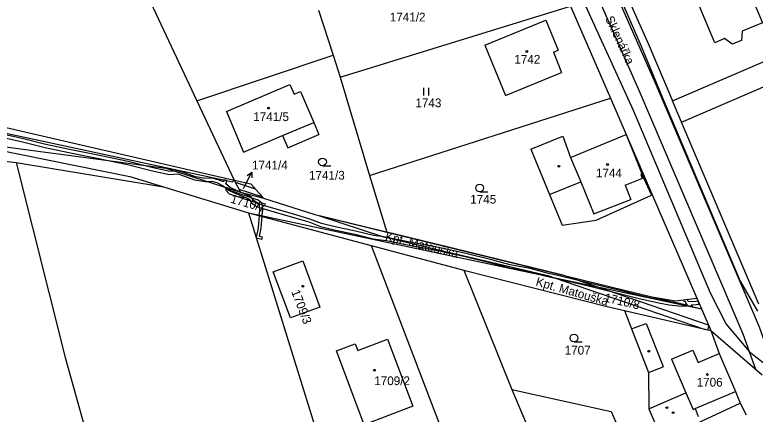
# Model space of a CAD drawing. Extents: x -785744 to -782822, y -1067550 to -1063910.
# Drawn here: x -784397.4 to -784253.3, y -1064718 to -1064640.3 of the extents above; entities that cross this region are included whole.
import ezdxf

# ---------------------------------------------------------------- set-up
doc = ezdxf.new("R2010")
doc.units = 0
for name, color, linetype in [('Hranice parcel', 7, 'Continuous'), ('Parcelní čísla', 7, 'Continuous'), ('Pop_ČP_popisy', 7, 'Continuous'), ('Vnitřní kresba', 7, 'Continuous'), ('Věcná břemena k části', 7, 'Continuous'), ('Značky budov', 7, 'Continuous'), ('Značky kultur', 7, 'Continuous')]:
    doc.layers.add(name, color=color, linetype=linetype)

msp = doc.modelspace()

# ---------------------------------------------------------------- linework, layer by layer
at = {"layer": 'Hranice parcel'}
for p, q in [((-784267.64, -1064661.2), (-784235.5, -1064647.34)), ((-784267.64, -1064661.2), (-784269.4, -1064657.06)), ((-784252.58, -1064696.6), (-784267.64, -1064661.2)), ((-784347.11, -1064690.31), (-784341.38, -1064688.19)), ((-784341.38, -1064688.19), (-784338.06, -1064697.2)), ((-784343.78, -1064699.3), (-784347.11, -1064690.31)), ((-784338.06, -1064697.2), (-784343.78, -1064699.3)), ((-784330.66, -1064705.62), (-784324.89, -1064703.44)), ((-784324.89, -1064703.44), (-784319.93, -1064716.49)), ((-784334.83, -1064705.74), (-784331.15, -1064704.34)), ((-784331.15, -1064704.34), (-784330.66, -1064705.62)), ((-784329.4, -1064720.1), (-784334.83, -1064705.74)), ((-784319.93, -1064716.49), (-784329.4, -1064720.1))]:
    msp.add_line(p, q, dxfattribs=at)
for points in [[(-784265.48, -1064631.18), (-784257.75, -1064627.91), (-784251.87, -1064641.86), (-784255.81, -1064643.51), (-784255.99, -1064645.3), (-784257.76, -1064646.04), (-784259.25, -1064644.94), (-784261.15, -1064645.75), (-784265.47, -1064635.5), (-784263.9, -1064634.84), (-784265.48, -1064631.18)], [(-784269.4, -1064657.06), (-784207.33, -1064630.29)], [(-784279.06, -1064634.81), (-784274.16, -1064645.86)], [(-784371.46, -1064636.82), (-784361.99, -1064657.04)], [(-784334.1, -1064652.46), (-784289.23, -1064638.63)], [(-784289.23, -1064638.63), (-784281.5, -1064656.53)], [(-784338.29, -1064639.4), (-784335.46, -1064648.17)], [(-784305.92, -1064646.18), (-784294.03, -1064641.37)], [(-784294.03, -1064641.37), (-784291.69, -1064647.19)], [(-784305.92, -1064646.18), (-784301.93, -1064656.04)], [(-784274.16, -1064645.86), (-784269.4, -1064657.06)], [(-784292.59, -1064647.56), (-784291.69, -1064647.19)], [(-784292.59, -1064647.56), (-784291, -1064651.55)], [(-784361.99, -1064657.04), (-784335.46, -1064648.17)], [(-784335.46, -1064648.17), (-784334.1, -1064652.46)], [(-784301.93, -1064656.04), (-784291, -1064651.55)], [(-784439.95, -1064652.86), (-784354.76, -1064672.48)], [(-784334.1, -1064652.46), (-784328.37, -1064671.59)], [(-784356.25, -1064659.11), (-784343.89, -1064653.89)], [(-784343.89, -1064653.89), (-784343.02, -1064655.73)], [(-784437.26, -1064655.17), (-784355.04, -1064672.8)], [(-784343.02, -1064655.73), (-784341.81, -1064655.22)], [(-784341.81, -1064655.22), (-784339.25, -1064661.25)], [(-784328.37, -1064671.59), (-784281.5, -1064656.53)], [(-784281.5, -1064656.53), (-784278.42, -1064663.59)], [(-784361.99, -1064657.04), (-784354.76, -1064672.48)], [(-784356.25, -1064659.11), (-784352.9, -1064667.04)], [(-784339.25, -1064661.25), (-784338.25, -1064663.63)], [(-784344.3, -1064666.18), (-784338.25, -1064663.63)], [(-784289.26, -1064668.08), (-784278.42, -1064663.59)], [(-784278.42, -1064663.59), (-784264.68, -1064695.44)], [(-784278.42, -1064663.59), (-784275.02, -1064672.03)], [(-784411.97, -1064664.33), (-784375.03, -1064671.76)], [(-784411.97, -1064664.33), (-784368.04, -1064670.15)], [(-784352.9, -1064667.04), (-784345.3, -1064663.82)], [(-784345.3, -1064663.82), (-784344.3, -1064666.18)], [(-784297, -1064666.48), (-784290.78, -1064663.94)], [(-784290.78, -1064663.94), (-784289.26, -1064668.08)], [(-784419.74, -1064666.43), (-784397.17, -1064669.07)], [(-784297, -1064666.48), (-784293.37, -1064675.28)], [(-784397.17, -1064669.07), (-784368.46, -1064673.77)], [(-784397.17, -1064669.07), (-784387.6, -1064706.99)], [(-784368.04, -1064670.15), (-784353.47, -1064674.84)], [(-784375.03, -1064671.76), (-784368.46, -1064673.77)], [(-784328.37, -1064671.59), (-784325.03, -1064682.62)], [(-784275.02, -1064672.03), (-784273.5, -1064675.44)], [(-784368.46, -1064673.77), (-784351.97, -1064678.82)], [(-784355.04, -1064672.8), (-784354.76, -1064672.48)], [(-784354.76, -1064672.48), (-784351.51, -1064673.21)], [(-784354.76, -1064672.48), (-784353.47, -1064674.84)], [(-784351.51, -1064673.21), (-784349.02, -1064675.98)], [(-784353.47, -1064674.84), (-784349.02, -1064675.98)], [(-784293.37, -1064675.28), (-784290.89, -1064681.27)], [(-784349.02, -1064675.98), (-784339.03, -1064679.2)], [(-784284.24, -1064680.26), (-784273.5, -1064675.44)], [(-784351.97, -1064678.82), (-784328.06, -1064685.19)], [(-784351.97, -1064678.82), (-784338.48, -1064722.05)], [(-784351.97, -1064678.82), (-784263.78, -1064697.55)], [(-784339.03, -1064679.2), (-784325.03, -1064682.62)], [(-784290.89, -1064681.27), (-784284.24, -1064680.26)], [(-784325.03, -1064682.62), (-784273.43, -1064695.2)], [(-784328.06, -1064685.19), (-784301.14, -1064755.68)], [(-784328.06, -1064685.19), (-784310, -1064690.02)], [(-784310, -1064690.02), (-784282.38, -1064697.02)], [(-784310, -1064690.02), (-784300.66, -1064713.27)], [(-784273.43, -1064695.2), (-784263.78, -1064697.55)], [(-784264.68, -1064695.44), (-784263.78, -1064697.55)], [(-784282.38, -1064697.02), (-784278.77, -1064697.86)], [(-784278.77, -1064697.86), (-784277.38, -1064701.45)], [(-784278.77, -1064697.86), (-784261.96, -1064701.78)], [(-784263.78, -1064697.55), (-784261.96, -1064701.78)], [(-784277.38, -1064701.45), (-784274.08, -1064709.94)], [(-784261.96, -1064701.78), (-784251.93, -1064710.4)], [(-784261.96, -1064701.78), (-784260.29, -1064706.21)], [(-784387.6, -1064706.99), (-784383.5, -1064721.88)], [(-784260.29, -1064706.21), (-784257.12, -1064713.66)], [(-784274.08, -1064709.94), (-784274.04, -1064717.03)], [(-784300.66, -1064713.27), (-784290.94, -1064736.29)], [(-784300.66, -1064713.27), (-784281.36, -1064717.54)], [(-784264.96, -1064716.93), (-784257.12, -1064713.66)], [(-784257.12, -1064713.66), (-784256.2, -1064715.89)], [(-784274.04, -1064717.03), (-784271.99, -1064721.69)], [(-784267.4, -1064721.08), (-784256.2, -1064715.89)], [(-784264.96, -1064716.93), (-784264.39, -1064718.51)], [(-784256.2, -1064715.89), (-784255.07, -1064718.19)], [(-784281.36, -1064717.54), (-784277.71, -1064725.86)]]:
    msp.add_lwpolyline(points, dxfattribs=at)
at = {"layer": 'Pop_ČP_popisy'}
msp.add_line((-784352.68, -1064673.59), (-784351.31, -1064670.92), dxfattribs=at)
for points in [[(-784352.21, -1064671.58), (-784351.31, -1064670.92), (-784351.32, -1064672.04)], [(-784352.94, -1064674.1), (-784352.68, -1064673.59)]]:
    msp.add_lwpolyline(points, dxfattribs=at)
at = {"layer": 'Vnitřní kresba'}
for points in [[(-784282.38, -1064630.52), (-784275.49, -1064646.39)], [(-784287.77, -1064635.35), (-784277.07, -1064658.88)], [(-784275.49, -1064646.39), (-784271.35, -1064656.46)], [(-784271.35, -1064656.46), (-784256.24, -1064692.16)], [(-784277.07, -1064658.88), (-784262.1, -1064694.42)], [(-784345.3, -1064663.82), (-784339.25, -1064661.25)], [(-784289.26, -1064668.08), (-784287.23, -1064672.79)], [(-784278.61, -1064673.49), (-784275.02, -1064672.03)], [(-784293.37, -1064675.28), (-784287.23, -1064672.79)], [(-784287.23, -1064672.79), (-784284.73, -1064679.06)], [(-784278.61, -1064673.49), (-784277.53, -1064676.24)], [(-784284.73, -1064679.06), (-784277.53, -1064676.24)], [(-784256.24, -1064692.16), (-784252.86, -1064697.96)], [(-784273.43, -1064695.2), (-784268.79, -1064695.95)], [(-784268.79, -1064695.95), (-784264.68, -1064695.44)], [(-784262.1, -1064694.42), (-784258.97, -1064700.5)], [(-784277.38, -1064701.45), (-784274.52, -1064700.39)], [(-784274.52, -1064700.39), (-784271.37, -1064708.43)], [(-784258.97, -1064700.5), (-784254.4, -1064705.9)], [(-784269.59, -1064707.35), (-784265.45, -1064705.61)], [(-784265.45, -1064705.61), (-784264.43, -1064707.96)], [(-784264.43, -1064707.96), (-784260.29, -1064706.21)], [(-784254.4, -1064705.9), (-784248.44, -1064710.58)], [(-784271.37, -1064708.43), (-784271.21, -1064708.82)], [(-784269.59, -1064707.35), (-784266.79, -1064713.87)], [(-784274.08, -1064709.94), (-784271.21, -1064708.82)], [(-784274.04, -1064717.03), (-784266.79, -1064713.87)], [(-784266.79, -1064713.87), (-784265.41, -1064717.11)], [(-784265.41, -1064717.11), (-784264.96, -1064716.93)]]:
    msp.add_lwpolyline(points, dxfattribs=at)
at = {"layer": 'Věcná břemena k části'}
for points in [[(-784248.61, -1064711.88), (-784252.46, -1064701.12), (-784272.51, -1064654.08), (-784292.9, -1064607.81), (-784311.53, -1064566.54), (-784321.17, -1064548.67), (-784325.85, -1064541.51), (-784329.58, -1064536.3), (-784335.13, -1064528.56), (-784363.8, -1064529.49), (-784396.41, -1064531.93), (-784397.4, -1064530.93)], [(-784397.4, -1064530.93), (-784401.98, -1064531.25), (-784397.75, -1064535.51), (-784363.62, -1064532.97), (-784349.43, -1064532.51), (-784340.13, -1064532.21), (-784336.71, -1064532.1), (-784334.18, -1064535.1), (-784324.17, -1064550.43), (-784314.65, -1064568.1), (-784296.06, -1064609.27), (-784275.73, -1064655.42), (-784255.7, -1064702.4), (-784253.25, -1064709.27)], [(-784396.03, -1064664.41), (-784400.46, -1064663.41)], [(-784400.62, -1064663.99), (-784396.17, -1064664.99)], [(-784396.17, -1064664.99), (-784391.53, -1064666.15)], [(-784391.39, -1064665.57), (-784396.03, -1064664.41)], [(-784391.53, -1064666.15), (-784386.89, -1064667.08)], [(-784386.77, -1064666.5), (-784391.39, -1064665.57)], [(-784380.65, -1064667.76), (-784386.77, -1064666.5)], [(-784386.89, -1064667.08), (-784380.77, -1064668.34)], [(-784375.36, -1064668.88), (-784380.65, -1064667.76)], [(-784380.77, -1064668.34), (-784379.23, -1064668.67)], [(-784379.23, -1064668.67), (-784375.5, -1064669.46)], [(-784375.5, -1064669.46), (-784370.39, -1064670.74)], [(-784372.82, -1064669.52), (-784375.36, -1064668.88)], [(-784370.25, -1064670.16), (-784372.82, -1064669.52)], [(-784370.39, -1064670.74), (-784367.31, -1064671.38)], [(-784367.27, -1064670.78), (-784370.25, -1064670.16)], [(-784366.3, -1064670.71), (-784367.27, -1064670.78)], [(-784365.63, -1064670.66), (-784366.3, -1064670.71)], [(-784364.23, -1064671.16), (-784365.63, -1064670.66)], [(-784367.31, -1064671.38), (-784365.71, -1064671.26)], [(-784365.71, -1064671.26), (-784364.43, -1064671.72)], [(-784364.43, -1064671.72), (-784362.43, -1064672.42)], [(-784362.29, -1064671.84), (-784364.23, -1064671.16)], [(-784362.43, -1064672.42), (-784360.4, -1064672.75)], [(-784360.36, -1064672.15), (-784362.29, -1064671.84)], [(-784359.03, -1064672.1), (-784360.36, -1064672.15)], [(-784357.87, -1064672.4), (-784359.03, -1064672.1)], [(-784356.81, -1064672.8), (-784357.87, -1064672.4)], [(-784356.74, -1064672.44), (-784356.81, -1064672.8)], [(-784356.17, -1064672.56), (-784356.74, -1064672.44)], [(-784274.89, -1064671.77), (-784275.13, -1064671.22), (-784275.31, -1064671.3), (-784275.59, -1064671.42)], [(-784275.59, -1064671.42), (-784275.36, -1064671.99), (-784275.09, -1064671.86), (-784274.89, -1064671.77)], [(-784360.4, -1064672.75), (-784360.01, -1064672.74)], [(-784360.01, -1064672.74), (-784359.09, -1064672.7)], [(-784359.09, -1064672.7), (-784358.09, -1064672.96)], [(-784358.09, -1064672.96), (-784356.85, -1064673.58)], [(-784356.85, -1064673.58), (-784356.53, -1064673.86)], [(-784356.53, -1064673.86), (-784355.84, -1064674.44)], [(-784356.34, -1064673.23), (-784356.24, -1064672.91)], [(-784355.52, -1064673.92), (-784356.34, -1064673.23)], [(-784356.24, -1064672.91), (-784356.17, -1064672.56)], [(-784354.5, -1064672.95), (-784353.8, -1064674.24)], [(-784350.57, -1064674.25), (-784354.5, -1064672.95)], [(-784356.31, -1064673.92), (-784356.37, -1064674.47)], [(-784356.37, -1064674.47), (-784355.71, -1064675.12)], [(-784355.73, -1064674.11), (-784356.31, -1064673.92)], [(-784355.84, -1064674.44), (-784354.39, -1064675.07)], [(-784355.74, -1064674.24), (-784355.73, -1064674.11)], [(-784355.39, -1064674.6), (-784355.74, -1064674.24)], [(-784355.71, -1064675.12), (-784350.34, -1064676.91)], [(-784354.17, -1064674.55), (-784355.52, -1064673.92)], [(-784350.04, -1064676.38), (-784355.39, -1064674.6)], [(-784354.39, -1064675.07), (-784352.35, -1064675.91)], [(-784353.47, -1064674.84), (-784354.17, -1064674.55)], [(-784353.8, -1064674.24), (-784349.23, -1064675.75)], [(-784352.11, -1064675.4), (-784353.47, -1064674.84)], [(-784349.23, -1064675.75), (-784350.57, -1064674.25)], [(-784352.35, -1064675.91), (-784351.83, -1064676.2)], [(-784351.41, -1064675.76), (-784352.11, -1064675.4)], [(-784351.83, -1064676.2), (-784351.39, -1064676.92)], [(-784350.95, -1064676.48), (-784351.41, -1064675.76)], [(-784350.08, -1064677.05), (-784350.95, -1064676.48)], [(-784349.26, -1064677.02), (-784350.04, -1064676.38)], [(-784351.39, -1064676.92), (-784350.36, -1064677.59)], [(-784350.36, -1064677.59), (-784349.17, -1064678.03)], [(-784350.34, -1064676.91), (-784349.84, -1064677.32)], [(-784348.99, -1064677.45), (-784350.08, -1064677.05)], [(-784349.78, -1064678.21), (-784349.87, -1064679.27)], [(-784349.84, -1064677.32), (-784349.78, -1064678.21)], [(-784349.28, -1064679.39), (-784349.18, -1064678.22)], [(-784349.18, -1064678.22), (-784349.26, -1064677.02)], [(-784349.17, -1064678.03), (-784345.82, -1064678.97)], [(-784345.66, -1064678.39), (-784348.99, -1064677.45)], [(-784349.88, -1064679.38), (-784350.08, -1064681.75)], [(-784349.87, -1064679.27), (-784349.88, -1064679.38)], [(-784349.29, -1064679.53), (-784349.88, -1064679.38)], [(-784349.88, -1064679.38), (-784349.29, -1064679.53)], [(-784349.49, -1064681.82), (-784349.29, -1064679.53)], [(-784349.29, -1064679.53), (-784349.28, -1064679.39)], [(-784345.82, -1064678.97), (-784342.93, -1064679.81)], [(-784342.75, -1064679.23), (-784345.66, -1064678.39)], [(-784340, -1064680.07), (-784342.75, -1064679.23)], [(-784325.9, -1064682.41), (-784338.11, -1064679.42)], [(-784338.11, -1064679.42), (-784325.68, -1064683.53)], [(-784342.93, -1064679.81), (-784340.2, -1064680.63)], [(-784340.2, -1064680.63), (-784337.91, -1064681.49)], [(-784337.73, -1064680.91), (-784340, -1064680.07)], [(-784335.1, -1064681.59), (-784337.73, -1064680.91)], [(-784350.08, -1064681.75), (-784350.37, -1064683.34)], [(-784349.78, -1064683.48), (-784349.49, -1064681.82)], [(-784337.91, -1064681.49), (-784335.24, -1064682.17)], [(-784335.24, -1064682.17), (-784331.25, -1064683.01)], [(-784331.11, -1064682.43), (-784335.1, -1064681.59)], [(-784327.59, -1064683.29), (-784331.11, -1064682.43)], [(-784325.03, -1064682.62), (-784325.9, -1064682.41)], [(-784350.37, -1064683.34), (-784350.44, -1064683.74)], [(-784350.44, -1064683.74), (-784349.34, -1064684)], [(-784349.24, -1064683.61), (-784349.78, -1064683.48)], [(-784349.34, -1064684), (-784349.24, -1064683.61)], [(-784331.25, -1064683.01), (-784327.71, -1064683.89)], [(-784327.71, -1064683.89), (-784325.12, -1064684.23)], [(-784325.68, -1064683.53), (-784327.59, -1064683.29)], [(-784325.68, -1064683.53), (-784293.65, -1064691.04)], [(-784325.02, -1064683.63), (-784325.68, -1064683.53)], [(-784320.98, -1064683.61), (-784325.03, -1064682.62)], [(-784320.85, -1064684.48), (-784325.02, -1064683.63)], [(-784290.76, -1064690.98), (-784320.98, -1064683.61)], [(-784325.12, -1064684.23), (-784320.97, -1064685.06)], [(-784320.97, -1064685.06), (-784315.1, -1064686.2)], [(-784314.98, -1064685.62), (-784320.85, -1064684.48)], [(-784315.1, -1064686.2), (-784310.05, -1064687.3)], [(-784309.91, -1064686.72), (-784314.98, -1064685.62)], [(-784304.38, -1064688.08), (-784309.91, -1064686.72)], [(-784310.05, -1064687.3), (-784304.52, -1064688.66)], [(-784301.02, -1064688.96), (-784304.38, -1064688.08)], [(-784304.52, -1064688.66), (-784301.16, -1064689.54)], [(-784301.16, -1064689.54), (-784297.23, -1064690.26)], [(-784297.09, -1064689.68), (-784301.02, -1064688.96)], [(-784293.53, -1064690.68), (-784297.09, -1064689.68)], [(-784297.23, -1064690.26), (-784294.52, -1064691.02)], [(-784294.52, -1064691.02), (-784293.67, -1064691.26)], [(-784293.65, -1064691.04), (-784292.38, -1064691.48)], [(-784291.44, -1064691.12), (-784293.53, -1064690.68)], [(-784285.63, -1064692.51), (-784291.44, -1064691.12)], [(-784284.31, -1064693.19), (-784290.76, -1064690.98)], [(-784293.67, -1064691.26), (-784291.58, -1064691.7)], [(-784292.38, -1064691.48), (-784263.24, -1064701.48)], [(-784291.58, -1064691.7), (-784285.77, -1064693.09)], [(-784279.89, -1064693.92), (-784285.63, -1064692.51)], [(-784285.77, -1064693.09), (-784280.03, -1064694.5)], [(-784262.42, -1064700.71), (-784284.31, -1064693.19)], [(-784275.75, -1064694.94), (-784279.89, -1064693.92)], [(-784280.03, -1064694.5), (-784275.89, -1064695.52)], [(-784271.95, -1064695.82), (-784275.75, -1064694.94)], [(-784275.89, -1064695.52), (-784272.07, -1064696.4)], [(-784272.07, -1064696.4), (-784270.02, -1064696.75)], [(-784269.94, -1064696.15), (-784271.95, -1064695.82)], [(-784270.02, -1064696.75), (-784268.24, -1064696.95)], [(-784269.15, -1064696.24), (-784269.94, -1064696.15)], [(-784266.65, -1064696.85), (-784269.15, -1064696.24)], [(-784268.24, -1064696.95), (-784266.65, -1064697.05)], [(-784266.39, -1064695.98), (-784266.43, -1064695.73), (-784267.26, -1064695.85), (-784267.22, -1064696.1)], [(-784267.22, -1064696.1), (-784266.93, -1064696.05), (-784266.83, -1064696.5), (-784266.47, -1064696.9)], [(-784266.65, -1064696.94), (-784266.65, -1064696.85)], [(-784266.65, -1064697.05), (-784266.65, -1064696.94)], [(-784266.47, -1064696.9), (-784265.45, -1064697.14), (-784265.77, -1064696.77), (-784264.79, -1064696.71)], [(-784264.87, -1064696.11), (-784265.79, -1064696.17), (-784266.34, -1064696.09), (-784266.39, -1064695.98)], [(-784264.79, -1064696.71), (-784264.18, -1064696.61), (-784264.43, -1064696.03), (-784264.87, -1064696.11)], [(-784262.55, -1064701.64), (-784262.31, -1064700.96)], [(-784262.31, -1064700.96), (-784262.42, -1064700.71)], [(-784263.24, -1064701.48), (-784262.55, -1064701.64)]]:
    msp.add_lwpolyline(points, dxfattribs=at)
at = {"layer": 'Značky budov'}
for centre in [(-784297.78, -1064647.45), (-784348.06, -1064658.45), (-784282.06, -1064669.44), (-784291.53, -1064669.78), (-784341.35, -1064693.14), (-784274, -1064705.8), (-784327.41, -1064709.5), (-784262.62, -1064710.31), (-784270.5, -1064716.78), (-784269.27, -1064717.75)]:
    msp.add_circle(centre, 0.175, dxfattribs=at)
at = {"layer": 'Značky kultur'}
for p, q in [((-784317.84, -1064656.03), (-784317.84, -1064654.53)), ((-784316.84, -1064656.03), (-784316.84, -1064654.53)), ((-784337.54, -1064669.69), (-784335.94, -1064669.69)), ((-784306.94, -1064674.76), (-784305.34, -1064674.76)), ((-784288.57, -1064703.96), (-784286.97, -1064703.96))]:
    msp.add_line(p, q, dxfattribs=at)
for centre in [(-784337.54, -1064668.94), (-784306.94, -1064674.01), (-784288.57, -1064703.21)]:
    msp.add_circle(centre, 0.75, dxfattribs=at)

# ---------------------------------------------------------------- texts
at = {"layer": 'Parcelní čísla'}
for s, height, p in [('1741/2', 1.7, (-784324.44, -1064641.6)), ('1742', 1.7, (-784300.19, -1064649.81)), ('1743', 1.7, (-784319.45, -1064658.29)), ('1741/5', 1.7, (-784351.02, -1064660.99)), ('1741/3', 1.7, (-784340.16, -1064672.39)), ('1744', 1.7, (-784284.31, -1064671.96)), ('1741/4', 0.1, (-784352.94, -1064674.1)), ('1745', 1.7, (-784308.78, -1064677.06)), ('1707', 1.7, (-784290.4, -1064706.44)), ('1709/2', 1.7, (-784327.46, -1064712.39)), ('1706', 1.7, (-784264.7, -1064712.67))]:
    msp.add_text(s, height=height, dxfattribs=at).set_placement(p)
for s, rotation, p in [('1710/7', 344.4412, (-784355.57, -1064676.86)), ('1709/3', 290.7997, (-784343.64, -1064694.19)), ('1710/8', 346.8973, (-784282.78, -1064696.1))]:
    msp.add_text(s, height=1.7, rotation=rotation, dxfattribs=at).set_placement(p)
at = {"layer": 'Pop_ČP_popisy'}
for s, rotation, p in [('Sklenářka', 294.8737, (-784282.54, -1064641.01)), ('Kpt. Matouška', 346.0561, (-784325.45, -1064684.15)), ('Kpt. Matouška', 344.1975, (-784296.14, -1064692.98))]:
    msp.add_text(s, height=1.7, rotation=rotation, dxfattribs=at).set_placement(p)
msp.add_text('1741/4', height=1.7, dxfattribs=at).set_placement((-784351.26, -1064670.41))

doc.saveas('drawing.dxf')
